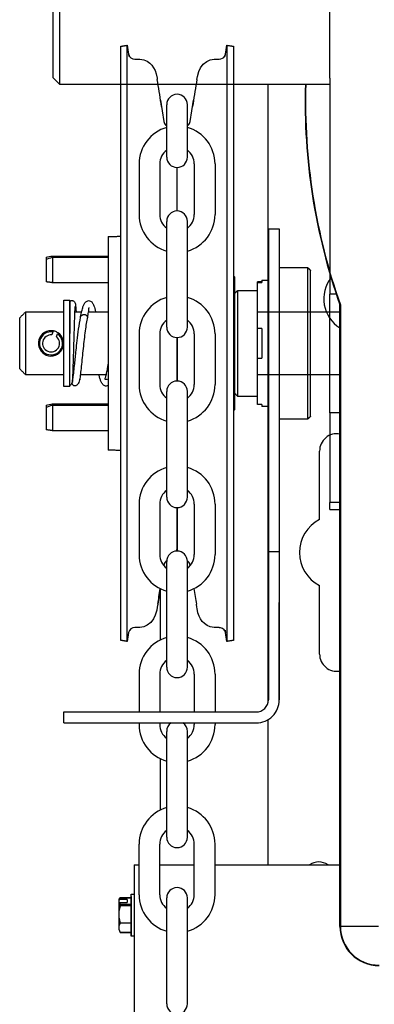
# Model space of a CAD drawing. Header units: inches. Extents: x 170 to 284, y 215 to 248.
# Tile 520 of 656: x 202.123 to 202.241, y 244.176 to 244.504. Entities that reach past the tile are written whole.
import ezdxf

# ---------------------------------------------------------------- set-up
doc = ezdxf.new("R2010")
doc.units = ezdxf.units.IN
doc.header["$LTSCALE"] = 0.25
doc.header["$MEASUREMENT"] = 0
doc.layers.add('LH FRONT OF HOOD', color=7, linetype='Continuous')

msp = doc.modelspace()

# ---------------------------------------------------------------- linework, layer by layer
at = {"layer": 'LH FRONT OF HOOD'}
for p, q in [((202.1343704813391, 244.4843444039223), (202.1343704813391, 244.5392354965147)), ((202.1365105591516, 244.5414305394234), (202.1365105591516, 244.4822043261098)), ((202.2263938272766, 244.4842494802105), (202.2263938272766, 244.5400813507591)), ((202.1568495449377, 244.4948245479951), (202.1590086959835, 244.4951665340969)), ((202.1568495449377, 244.297418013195), (202.1568495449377, 244.4948245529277)), ((202.1568495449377, 244.2974180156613), (202.1568495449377, 244.4948245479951)), ((202.1590086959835, 244.4951665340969), (202.1595938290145, 244.4914720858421)), ((202.1590086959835, 244.4573172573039), (202.1590086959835, 244.4951665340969)), ((202.1590086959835, 244.4485780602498), (202.1590086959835, 244.4951665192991)), ((202.191540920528, 244.4914101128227), (202.1921358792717, 244.4951665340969)), ((202.1921358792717, 244.4951665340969), (202.1942950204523, 244.4948245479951)), ((202.1921358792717, 244.4951665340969), (202.1921358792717, 244.2970760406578)), ((202.1921358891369, 244.4951665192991), (202.1921358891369, 244.2970760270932)), ((202.1942950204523, 244.4948245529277), (202.1942950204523, 244.4483969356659)), ((202.1942950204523, 244.4948245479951), (202.1942950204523, 244.4571059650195)), ((202.1615239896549, 244.4905626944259), (202.1629762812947, 244.4905626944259)), ((202.1881682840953, 244.4905626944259), (202.189622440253, 244.4905626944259)), ((202.1343704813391, 244.4843444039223), (202.1365105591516, 244.4822043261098)), ((202.1691545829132, 244.4828258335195), (202.1690067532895, 244.4837548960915)), ((202.1821378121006, 244.4837548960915), (202.1819899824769, 244.4828258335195)), ((202.2263938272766, 244.4842494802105), (202.2263938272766, 244.4124640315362)), ((202.1365105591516, 244.4822043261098), (202.2263938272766, 244.4822043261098)), ((202.2058209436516, 244.2768366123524), (202.2058209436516, 244.4822043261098)), ((202.1701069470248, 244.4768708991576), (202.171219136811, 244.4698487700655)), ((202.1721250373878, 244.4580099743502), (202.1721250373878, 244.4754194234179)), ((202.1790195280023, 244.4580099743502), (202.1790195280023, 244.4754194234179)), ((202.1799254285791, 244.4698487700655), (202.1810441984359, 244.476912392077)), ((202.1718976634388, 244.4686075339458), (202.1721250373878, 244.468405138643)), ((202.1790195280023, 244.4684051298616), (202.1792469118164, 244.4686075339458)), ((202.1590086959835, 244.2970760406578), (202.1590086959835, 244.4573172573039)), ((202.1629604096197, 244.4557398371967), (202.1629604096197, 244.4389240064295)), ((202.1698549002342, 244.4557398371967), (202.1698549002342, 244.4389240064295)), ((202.175572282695, 244.4401011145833), (202.175572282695, 244.4545627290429)), ((202.1812896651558, 244.4557398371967), (202.1812896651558, 244.4389240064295)), ((202.1881841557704, 244.4557398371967), (202.1881841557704, 244.4389240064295)), ((202.1942950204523, 244.4571059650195), (202.1942950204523, 244.2974180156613)), ((202.1590086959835, 244.2970760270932), (202.1590086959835, 244.4485780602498)), ((202.1942950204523, 244.4483969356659), (202.1942950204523, 244.297418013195)), ((202.1721250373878, 244.4015087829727), (202.1721250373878, 244.436653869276)), ((202.1790195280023, 244.4015087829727), (202.1790195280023, 244.436653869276)), ((202.1527027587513, 244.4316268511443), (202.1527027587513, 244.4226430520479)), ((202.2059080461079, 244.4341250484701), (202.2059080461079, 244.4062060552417)), ((202.2095402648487, 244.4341250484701), (202.2095402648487, 244.4062060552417)), ((202.1320192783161, 244.4247489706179), (202.1320192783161, 244.4233088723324)), ((202.1342053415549, 244.4251359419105), (202.1342053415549, 244.4251329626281)), ((202.1342053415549, 244.4251329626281), (202.1527027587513, 244.4251329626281)), ((202.1342053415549, 244.4251329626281), (202.1342053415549, 244.4247541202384)), ((202.1342053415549, 244.4247541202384), (202.1527027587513, 244.4247541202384)), ((202.1342053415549, 244.4247541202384), (202.1342053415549, 244.4162571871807)), ((202.1320192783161, 244.4240116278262), (202.1320192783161, 244.4165767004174)), ((202.1320192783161, 244.4233088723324), (202.1320192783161, 244.4178715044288)), ((202.1527027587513, 244.4226430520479), (202.1527027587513, 244.3998429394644)), ((202.2189571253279, 244.42134503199), (202.2189571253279, 244.3708975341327)), ((202.2199660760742, 244.371906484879), (202.2199660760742, 244.4203360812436)), ((202.1947423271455, 244.3741397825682), (202.1947423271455, 244.4181027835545)), ((202.2037556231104, 244.4166098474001), (202.2023094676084, 244.4166098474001)), ((202.2023094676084, 244.4137779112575), (202.2023094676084, 244.4166098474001)), ((202.2023094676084, 244.4163712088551), (202.2037556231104, 244.4163712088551)), ((202.2023094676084, 244.4010815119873), (202.2023094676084, 244.4163712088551)), ((202.2037556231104, 244.4170906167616), (202.2037556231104, 244.4163712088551)), ((202.1957512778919, 244.3961212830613), (202.1957512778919, 244.4137274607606)), ((202.2286406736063, 244.4124640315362), (202.2263938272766, 244.4124640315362)), ((202.2263938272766, 244.372984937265), (202.2263938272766, 244.4124640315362)), ((202.1379048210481, 244.388745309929), (202.1379048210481, 244.4104988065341)), ((202.1399899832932, 244.388745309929), (202.1399899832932, 244.4104988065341)), ((202.2297045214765, 244.4088960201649), (202.2298555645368, 244.4089219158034)), ((202.2297045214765, 244.2023628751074), (202.2297045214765, 244.4088960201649)), ((202.2298555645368, 244.4089219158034), (202.2298555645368, 244.2023628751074)), ((202.1252929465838, 244.3961212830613), (202.1252929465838, 244.4066143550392)), ((202.2021928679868, 244.4066143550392), (202.2021928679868, 244.3856282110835)), ((202.2059080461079, 244.4062060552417), (202.2059080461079, 244.3547590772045)), ((202.2095402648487, 244.4062060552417), (202.2095402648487, 244.3547590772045)), ((202.1232750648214, 244.3961212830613), (202.1232750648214, 244.4045964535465)), ((202.1343243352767, 244.3999042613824), (202.1339329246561, 244.3989367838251)), ((202.1354917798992, 244.398306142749), (202.1358831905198, 244.399273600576)), ((202.1527027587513, 244.3998429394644), (202.1527027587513, 244.3837497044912)), ((202.1629604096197, 244.3992386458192), (202.1629604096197, 244.3824228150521)), ((202.1698549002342, 244.3992386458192), (202.1698549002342, 244.3824228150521)), ((202.1812896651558, 244.3992386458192), (202.1812896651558, 244.3824228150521)), ((202.1881841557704, 244.3992386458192), (202.1881841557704, 244.3824228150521)), ((202.2037556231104, 244.4010815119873), (202.2023094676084, 244.4010815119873)), ((202.2023094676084, 244.3911610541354), (202.2023094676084, 244.4010815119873)), ((202.2037556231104, 244.4010815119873), (202.2037556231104, 244.3911610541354)), ((202.1232750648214, 244.3876460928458), (202.1232750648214, 244.3961212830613)), ((202.1252929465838, 244.3856282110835), (202.1252929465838, 244.3961212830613)), ((202.175572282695, 244.3835999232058), (202.175572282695, 244.3980615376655)), ((202.175572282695, 244.3980615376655), (202.175572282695, 244.3835999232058)), ((202.1957512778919, 244.3785151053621), (202.1957512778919, 244.3961212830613)), ((202.1379048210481, 244.3817437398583), (202.1379048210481, 244.388745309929)), ((202.1399899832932, 244.3817437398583), (202.1399899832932, 244.388745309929)), ((202.2023094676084, 244.3911610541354), (202.2037556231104, 244.3911610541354)), ((202.2023094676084, 244.3757470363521), (202.2023094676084, 244.3911610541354)), ((202.1527027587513, 244.3837497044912), (202.1527027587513, 244.365075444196)), ((202.1721250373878, 244.3450075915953), (202.1721250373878, 244.3801526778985)), ((202.1790195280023, 244.3450075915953), (202.1790195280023, 244.3801526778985)), ((202.1320192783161, 244.375598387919), (202.1320192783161, 244.3741582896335)), ((202.1342053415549, 244.3759853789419), (202.1342053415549, 244.3759823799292)), ((202.1342053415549, 244.3759823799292), (202.1527027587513, 244.3759823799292)), ((202.1342053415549, 244.3759823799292), (202.1342053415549, 244.3756035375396)), ((202.1342053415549, 244.3756035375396), (202.1527027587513, 244.3756035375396)), ((202.1342053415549, 244.3756035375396), (202.1342053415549, 244.3671066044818)), ((202.2023094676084, 244.3757470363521), (202.2023094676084, 244.3784646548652)), ((202.2037556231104, 244.3757470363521), (202.2023094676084, 244.3757470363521)), ((202.2037556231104, 244.3757470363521), (202.2037556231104, 244.3751519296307)), ((202.1320192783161, 244.3748610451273), (202.1320192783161, 244.3674261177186)), ((202.1320192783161, 244.3741582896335), (202.1320192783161, 244.36872092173)), ((202.2298555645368, 244.372984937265), (202.2263938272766, 244.372984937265)), ((202.2263938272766, 244.372984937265), (202.2263938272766, 244.3432504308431)), ((202.1527027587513, 244.365075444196), (202.1527027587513, 244.360615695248)), ((202.2229389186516, 244.3376072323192), (202.2229389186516, 244.3603474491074)), ((202.2059080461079, 244.3547590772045), (202.2059080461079, 244.3268400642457)), ((202.2095402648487, 244.3547590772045), (202.2095402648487, 244.3268400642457)), ((202.2298555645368, 244.3432504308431), (202.2263938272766, 244.3432504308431)), ((202.2263938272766, 244.3409591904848), (202.2263938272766, 244.3432504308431)), ((202.1629604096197, 244.3427374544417), (202.1629604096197, 244.3259216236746)), ((202.1698549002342, 244.3427374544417), (202.1698549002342, 244.3259216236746)), ((202.175572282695, 244.3278490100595), (202.175572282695, 244.341560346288)), ((202.175572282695, 244.341560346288), (202.175572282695, 244.3278490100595)), ((202.1812896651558, 244.3427374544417), (202.1812896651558, 244.3259216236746)), ((202.1881841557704, 244.3427374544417), (202.1881841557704, 244.3259216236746)), ((202.2263938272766, 244.3409591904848), (202.2298555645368, 244.3409591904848)), ((202.2059080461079, 244.3268400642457), (202.2059080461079, 244.2776705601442)), ((202.2095402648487, 244.3268400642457), (202.2059080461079, 244.3268400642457)), ((202.2095402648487, 244.3268400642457), (202.2095402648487, 244.2776705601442)), ((202.1721303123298, 244.3238421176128), (202.1718976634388, 244.3236350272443)), ((202.1721250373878, 244.2885064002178), (202.1721250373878, 244.3236514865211)), ((202.1792469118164, 244.3236350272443), (202.1790142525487, 244.3238421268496)), ((202.1790195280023, 244.2885064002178), (202.1790195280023, 244.3236514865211)), ((202.171219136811, 244.322393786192), (202.1711952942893, 244.3222432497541)), ((202.17994927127, 244.3222432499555), (202.1799254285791, 244.322393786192)), ((202.170031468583, 244.2975658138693), (202.170031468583, 244.3145920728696)), ((202.2229389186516, 244.2928874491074), (202.2229389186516, 244.3156276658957)), ((202.1691545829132, 244.3094167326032), (202.1690067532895, 244.3084876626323)), ((202.1821378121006, 244.3084876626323), (202.1819899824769, 244.3094167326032)), ((202.2059080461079, 244.2776705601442), (202.2059080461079, 244.3100242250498)), ((202.2095402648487, 244.2776705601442), (202.2095402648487, 244.3100242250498)), ((202.1629762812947, 244.3016798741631), (202.1615239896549, 244.3016798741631)), ((202.189622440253, 244.3016798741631), (202.1881682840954, 244.3016798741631)), ((202.1590086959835, 244.2970760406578), (202.1568495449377, 244.2974180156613)), ((202.1594796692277, 244.3000496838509), (202.1590086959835, 244.2970760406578)), ((202.1921358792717, 244.2970760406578), (202.1916650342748, 244.3000488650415)), ((202.1942950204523, 244.2974180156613), (202.1921358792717, 244.2970760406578)), ((202.1629604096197, 244.2862362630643), (202.1629604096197, 244.2736347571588)), ((202.1698549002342, 244.2862362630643), (202.1698549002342, 244.2736347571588)), ((202.1812896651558, 244.2862362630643), (202.1812896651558, 244.2736347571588)), ((202.1881841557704, 244.2862362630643), (202.1881841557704, 244.2736347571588)), ((202.1379048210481, 244.2736347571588), (202.2018722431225, 244.2736347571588)), ((202.1379048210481, 244.2700025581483), (202.1379048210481, 244.2736347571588)), ((202.2058209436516, 244.2228515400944), (202.2058209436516, 244.2710974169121)), ((202.1379048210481, 244.2700025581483), (202.2018722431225, 244.2700025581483)), ((202.1629604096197, 244.2700025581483), (202.1629604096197, 244.2694204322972)), ((202.1698549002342, 244.2700025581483), (202.1698549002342, 244.2694204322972)), ((202.1812896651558, 244.2700025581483), (202.1812896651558, 244.2694204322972)), ((202.1881841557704, 244.2700025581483), (202.1881841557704, 244.2694204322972)), ((202.1721250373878, 244.2320052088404), (202.1721250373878, 244.2671502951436)), ((202.1790195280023, 244.2320052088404), (202.1790195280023, 244.2671502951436)), ((202.170031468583, 244.2410646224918), (202.170031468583, 244.2580908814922)), ((202.1629604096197, 244.2129192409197), (202.1629604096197, 244.2297350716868)), ((202.1698549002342, 244.2129192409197), (202.1698549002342, 244.2297350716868)), ((202.1812896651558, 244.2129192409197), (202.1812896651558, 244.2297350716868)), ((202.1881841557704, 244.2129192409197), (202.1881841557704, 244.2297350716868)), ((202.1613648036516, 244.2228515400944), (202.1629604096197, 244.2228515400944)), ((202.1613648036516, 244.2228515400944), (202.1629604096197, 244.2228515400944)), ((202.1613648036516, 244.2228515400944), (202.1613648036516, 244.1225471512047)), ((202.1613648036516, 244.2228515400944), (202.1613648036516, 244.1510550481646)), ((202.1698549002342, 244.2228515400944), (202.1812896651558, 244.2228515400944)), ((202.1698549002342, 244.2228515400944), (202.1812896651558, 244.2228515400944)), ((202.1881841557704, 244.2228515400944), (202.2297045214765, 244.2228515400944)), ((202.1881841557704, 244.2228515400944), (202.2297045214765, 244.2228515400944)), ((202.1603191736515, 244.2131104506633), (202.1613648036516, 244.2131104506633)), ((202.1603191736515, 244.2131104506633), (202.1613648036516, 244.2131104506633)), ((202.1603191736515, 244.1991462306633), (202.1603191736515, 244.2131104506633)), ((202.1603191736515, 244.2123363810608), (202.1603191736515, 244.1991462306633)), ((202.1562715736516, 244.2111878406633), (202.1566610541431, 244.2118624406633)), ((202.1562715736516, 244.2111878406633), (202.1566610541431, 244.2118624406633)), ((202.1562715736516, 244.2109991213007), (202.1562715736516, 244.210072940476)), ((202.1562715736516, 244.210072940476), (202.1562715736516, 244.2073355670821)), ((202.1589699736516, 244.2112774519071), (202.156448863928, 244.2112774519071)), ((202.156448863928, 244.2103512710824), (202.1589699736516, 244.2103512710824)), ((202.1566610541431, 244.2118624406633), (202.1603191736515, 244.2118624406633)), ((202.1566610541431, 244.2118624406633), (202.1603191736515, 244.2118624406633)), ((202.1566610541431, 244.2118624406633), (202.1566610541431, 244.2118482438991)), ((202.1603191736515, 244.2118482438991), (202.1566610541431, 244.2118482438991)), ((202.1566610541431, 244.2097804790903), (202.1566610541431, 244.2092315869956)), ((202.1566610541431, 244.2097804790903), (202.1603191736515, 244.2097804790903)), ((202.1603191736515, 244.2092315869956), (202.1566610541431, 244.2092315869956)), ((202.1589699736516, 244.2112774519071), (202.1589699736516, 244.2103512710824)), ((202.1721250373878, 244.1766811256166), (202.1721250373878, 244.2118262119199)), ((202.1790195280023, 244.1766811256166), (202.1790195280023, 244.2118262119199)), ((202.1562715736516, 244.2073355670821), (202.1562715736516, 244.2054001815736)), ((202.1562715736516, 244.2054001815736), (202.1566610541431, 244.20350416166)), ((202.1562715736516, 244.2054001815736), (202.1562715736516, 244.202476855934)), ((202.1562715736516, 244.2054001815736), (202.1566610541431, 244.20350416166)), ((202.1562715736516, 244.202476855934), (202.1562715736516, 244.2014282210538)), ((202.1603191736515, 244.20350416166), (202.1566610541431, 244.20350416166)), ((202.2298555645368, 244.2023628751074), (202.2297045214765, 244.2023628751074)), ((202.2425023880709, 244.2023628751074), (202.2298555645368, 244.2023628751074)), ((202.1562715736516, 244.2014282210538), (202.1566610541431, 244.2004009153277)), ((202.1562715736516, 244.2014282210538), (202.1566610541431, 244.2004009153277)), ((202.1566610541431, 244.2004009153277), (202.1603191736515, 244.2004009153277)), ((202.1566610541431, 244.2004009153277), (202.1566610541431, 244.2003942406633)), ((202.1603191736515, 244.2003942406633), (202.1566610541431, 244.2003942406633)), ((202.1603191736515, 244.2003942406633), (202.1566610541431, 244.2003942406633)), ((202.1613648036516, 244.1991462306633), (202.1603191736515, 244.1991462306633)), ((202.1613648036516, 244.1991462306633), (202.1603191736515, 244.1991462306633))]:
    msp.add_line(p, q, dxfattribs=at)
at = {"layer": 'LH FRONT OF HOOD', "flags": 128}
for points in [[(202.1629758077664, 244.4905293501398), (202.1632496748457, 244.4905556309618), (202.1645478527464, 244.4903245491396), (202.1656057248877, 244.4898681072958), (202.1664799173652, 244.4892567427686), (202.1671957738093, 244.4885283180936), (202.1677755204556, 244.4876985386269), (202.1682529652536, 244.4867287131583), (202.1686224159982, 244.4856284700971), (202.1689245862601, 244.4842508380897), (202.1690066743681, 244.4837560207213)], [(202.1821379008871, 244.4837560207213), (202.1823153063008, 244.4847554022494), (202.1828007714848, 244.4864962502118), (202.183357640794, 244.4876791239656), (202.1842750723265, 244.4888920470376), (202.1854503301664, 244.4898170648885), (202.186573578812, 244.4903173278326), (202.1879083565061, 244.4905563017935), (202.1881685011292, 244.4905342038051)], [(202.18962027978, 244.4905992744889), (202.1900800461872, 244.4906101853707), (202.1906571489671, 244.4908298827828), (202.1910701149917, 244.4911346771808), (202.1913512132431, 244.4914632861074), (202.1915248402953, 244.4917668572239), (202.1916129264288, 244.4919889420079), (202.1916434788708, 244.4920900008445), (202.191657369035, 244.4921437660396), (202.1916663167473, 244.4921825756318), (202.1916704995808, 244.4922026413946), (202.1916703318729, 244.4922017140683)], [(202.1699859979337, 244.3146144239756), (202.1696367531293, 244.3124354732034), (202.1691545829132, 244.3094167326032)], [(202.1690066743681, 244.3084865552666), (202.1688292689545, 244.3074871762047), (202.1683437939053, 244.3057463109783), (202.1677869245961, 244.304563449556), (202.1668695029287, 244.3033505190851), (202.1656942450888, 244.3024254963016), (202.1645709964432, 244.3019252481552), (202.163236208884, 244.3016862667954), (202.1629754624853, 244.3017084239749)], [(202.1881680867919, 244.3017131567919), (202.1878949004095, 244.3016869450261), (202.1865967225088, 244.301918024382), (202.1855388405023, 244.3023744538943), (202.1846646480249, 244.3029858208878), (202.183948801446, 244.3037142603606), (202.1833690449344, 244.3045440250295), (202.1828916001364, 244.3055138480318), (202.1825221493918, 244.3066141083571), (202.18221997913, 244.3079917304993), (202.1821379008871, 244.3084865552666)], [(202.1916677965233, 244.3000546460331), (202.1916696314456, 244.3000442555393), (202.1916584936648, 244.3000941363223), (202.1916406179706, 244.3001628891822), (202.1916067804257, 244.3002719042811), (202.1914844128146, 244.3005578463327), (202.1912295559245, 244.3009387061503), (202.1907148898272, 244.3013789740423), (202.1900660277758, 244.3016353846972), (202.189620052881, 244.3016475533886)], [(202.1915413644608, 244.3008325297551), (202.1915779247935, 244.3005994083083), (202.1916638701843, 244.300084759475)]]:
    msp.add_lwpolyline(points, dxfattribs=at)
at = {"layer": 'LH FRONT OF HOOD'}
for centre, radius, start, end in [((202.1614653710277, 244.4926226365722), 0.002035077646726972, 194.4491870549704, 271.8503750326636), ((201.57560979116, 244.3850009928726), 0.6015522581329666, 8.58933735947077, 9.359043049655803), ((203.0498847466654, 244.3416759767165), 0.8792977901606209, 170.7625913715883, 171.2891663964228), ((202.4208781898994, 244.4764191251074), 0.2027479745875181, 178.364903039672, 199.4533712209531), ((202.4208781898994, 244.4764191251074), 0.2025969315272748, 178.3636836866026, 199.4606919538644), ((202.175572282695, 244.4754194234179), 0.003447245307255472, 0, 180), ((202.175572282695, 244.4557398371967), 0.012611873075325, 105.8627163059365, 180), ((202.1732952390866, 244.4701776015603), 0.002101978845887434, 188.9999999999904, 228.3263490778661), ((202.175572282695, 244.4557398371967), 0.012611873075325, 0, 74.13728369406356), ((202.177849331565, 244.4701776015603), 0.002101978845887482, 311.6736509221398, 350.9999999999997), ((202.175572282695, 244.4557398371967), 0.005717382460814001, 127.0808355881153, 180), ((202.175572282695, 244.4580099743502), 0.003447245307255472, 180, 0), ((202.175572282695, 244.4557398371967), 0.005717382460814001, 0, 52.91916441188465), ((202.175572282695, 244.4389240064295), 0.012611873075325, 180, 254.1372836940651), ((202.175572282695, 244.4389240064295), 0.005717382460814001, 180, 232.9191644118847), ((202.175572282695, 244.436653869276), 0.003447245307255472, 0, 180), ((202.175572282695, 244.4389240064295), 0.012611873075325, 285.8627163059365, 0), ((202.175572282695, 244.4389240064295), 0.005717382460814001, 307.0808355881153, 0), ((202.2356213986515, 244.4109255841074), 0.01129955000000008, 141.7203965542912, 238.4233804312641), ((202.175572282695, 244.3992386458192), 0.012611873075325, 105.8627163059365, 180), ((202.175572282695, 244.3992386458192), 0.012611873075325, 0, 74.13728369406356), ((202.1442383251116, 244.4047661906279), 0.0007463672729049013, 120.8854209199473, 159.1967080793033), ((202.175572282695, 244.3992386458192), 0.005717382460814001, 127.0808355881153, 180), ((202.175572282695, 244.3992386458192), 0.005717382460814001, 0, 52.91916441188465), ((202.1337008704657, 244.3961212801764), 0.004203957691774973, 79.5104561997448, 56.43653813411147), ((202.1337008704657, 244.3961212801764), 0.003834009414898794, 80.64131610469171, 55.30567822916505), ((202.1337008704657, 244.3961212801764), 0.002825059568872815, 85.28815075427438, 50.65884357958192), ((202.175572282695, 244.4015087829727), 0.003447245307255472, 180, 0), ((202.175572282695, 244.3824228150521), 0.012611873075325, 180, 254.1372836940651), ((202.175572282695, 244.3824228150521), 0.005717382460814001, 180, 232.9191644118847), ((202.175572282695, 244.3801526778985), 0.003447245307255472, 0, 180), ((202.175572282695, 244.3824228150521), 0.012611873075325, 285.8627163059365, 0), ((202.175572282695, 244.3824228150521), 0.005717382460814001, 307.0808355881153, 0), ((202.2286730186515, 244.3603474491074), 0.005734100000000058, 79.63669225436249, 180), ((202.175572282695, 244.3427374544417), 0.012611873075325, 105.8627163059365, 180), ((202.175572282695, 244.3427374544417), 0.012611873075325, 0, 74.13728369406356), ((202.175572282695, 244.3427374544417), 0.005717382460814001, 127.0808355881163, 180), ((202.175572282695, 244.3427374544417), 0.005717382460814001, 0, 52.91916441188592), ((202.175572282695, 244.3450075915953), 0.003447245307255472, 180, 0), ((202.2286730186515, 244.3266174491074), 0.01239577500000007, 117.554041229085, 242.4459587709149), ((202.175572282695, 244.3236514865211), 0.003447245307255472, 0, 180), ((202.1734703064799, 244.3278490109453), 0.002101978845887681, 339.0051765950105, 0), ((202.1776742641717, 244.3278490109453), 0.0021019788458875, 180, 200.9948297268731), ((202.175572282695, 244.3259216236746), 0.012611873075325, 180, 254.1372836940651), ((202.175572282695, 244.3259216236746), 0.005717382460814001, 180, 232.9191644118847), ((202.1732952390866, 244.3220649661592), 0.002101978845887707, 131.673650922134, 171.0000000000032), ((202.175572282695, 244.3259216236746), 0.012611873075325, 285.8627163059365, 0), ((202.175572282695, 244.3259216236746), 0.005717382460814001, 307.0808355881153, 0), ((202.177849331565, 244.3220649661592), 0.002101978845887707, 8.999999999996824, 48.32634907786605), ((201.8912022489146, 244.3551281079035), 0.2816848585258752, 350.6623424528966, 351.7333029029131), ((205.4844815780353, 244.8400435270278), 3.34484910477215, 189.0377961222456, 189.1279646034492), ((202.4097291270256, 244.3476530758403), 0.2309254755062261, 188.2231675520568, 189.5290100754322), ((202.1614649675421, 244.2996168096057), 0.002035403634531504, 88.15161628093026, 167.9182949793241), ((202.175572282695, 244.2862362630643), 0.012611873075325, 105.8627163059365, 180), ((202.175572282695, 244.2862362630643), 0.012611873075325, 0, 74.13728369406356), ((202.175572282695, 244.2862362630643), 0.005717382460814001, 127.0808355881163, 180), ((202.175572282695, 244.2862362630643), 0.005717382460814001, 0, 52.91916441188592), ((202.2286730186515, 244.2928874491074), 0.005734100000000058, 180, 280.3633077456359), ((202.175572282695, 244.2885064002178), 0.003447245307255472, 180, 0), ((202.2018722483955, 244.2776705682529), 0.004035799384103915, 269.9999999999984, 0), ((202.2018722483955, 244.2776705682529), 0.007668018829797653, 269.9999999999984, 0), ((202.175572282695, 244.2694204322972), 0.012611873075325, 180, 254.1372836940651), ((202.175572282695, 244.2694204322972), 0.005717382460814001, 180, 232.9191644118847), ((202.175572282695, 244.2671502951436), 0.003447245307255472, 124.1670636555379, 180), ((202.175572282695, 244.2671502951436), 0.003447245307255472, 0, 55.83293634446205), ((202.175572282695, 244.2694204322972), 0.012611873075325, 285.8627163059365, 0), ((202.175572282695, 244.2694204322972), 0.005717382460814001, 307.0808355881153, 0), ((202.175572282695, 244.2297350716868), 0.012611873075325, 105.8627163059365, 180), ((202.175572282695, 244.2297350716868), 0.012611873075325, 0, 74.13728369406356), ((202.175572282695, 244.2297350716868), 0.005717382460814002, 127.0808355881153, 180), ((202.175572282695, 244.2320052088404), 0.003447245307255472, 180, 0), ((202.175572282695, 244.2297350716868), 0.005717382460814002, 0, 52.91916441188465), ((202.2226859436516, 244.2182311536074), 0.005565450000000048, 56.11836306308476, 123.8816369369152), ((202.175572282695, 244.2129192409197), 0.012611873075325, 180, 254.1372836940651), ((202.175572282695, 244.2129192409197), 0.005717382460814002, 180, 232.9191644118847), ((202.175572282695, 244.2118262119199), 0.003447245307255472, 0, 180), ((202.175572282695, 244.2129192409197), 0.012611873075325, 285.8627163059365, 0), ((202.175572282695, 244.2129192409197), 0.005717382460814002, 307.0808355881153, 0), ((202.242721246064, 244.2023628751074), 0.01301672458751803, 180, 269.9999999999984), ((202.242721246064, 244.2023628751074), 0.01286568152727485, 180, 269.9999999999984), ((202.175572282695, 244.1766811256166), 0.003447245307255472, 180, 0)]:
    msp.add_arc(centre, radius, start, end, dxfattribs=at)
at = {"layer": 'LH FRONT OF HOOD', "extrusion": (0, 0, -1)}
for centre, major_axis, ratio, start_param, end_param in [((202.1427988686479, 244.4201813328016), (-0.01564104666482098, 0.001432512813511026), 0.3223464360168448, 0.7813321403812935, 0.9598971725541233), ((202.1427988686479, 244.421211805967), (-0.01564104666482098, -0.001432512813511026), 0.3223464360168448, 0.8403603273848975, 1.018925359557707), ((202.1427988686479, 244.3710307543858), (-0.01564104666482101, 0.001432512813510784), 0.3223464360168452, 0.7813321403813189, 0.9598971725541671), ((202.1427988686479, 244.3720612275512), (-0.01564104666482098, -0.001432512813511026), 0.3223464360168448, 0.8403603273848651, 1.018925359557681)]:
    msp.add_ellipse(centre, major_axis=major_axis, ratio=ratio, start_param=start_param, end_param=end_param, dxfattribs=at)
at = {"layer": 'LH FRONT OF HOOD'}
for points in [[(202.1568495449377, 244.4948245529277), (202.1590086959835, 244.4951665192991)], [(202.1921358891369, 244.4951665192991), (202.1942950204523, 244.4948245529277)], [(202.1527027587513, 244.4316268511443), (202.1568495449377, 244.4316992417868)], [(202.2059080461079, 244.4341250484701), (202.2095402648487, 244.4341250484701)], [(202.1338038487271, 244.425077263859), (202.1342053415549, 244.4251359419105)], [(202.1342053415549, 244.4251359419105), (202.1527027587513, 244.4251359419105)], [(202.1942950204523, 244.4185500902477), (202.1947423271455, 244.4181027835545)], [(202.2095402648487, 244.42134503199), (202.2189571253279, 244.42134503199)], [(202.2189571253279, 244.42134503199), (202.2199660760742, 244.4203360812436)], [(202.1342053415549, 244.4162571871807), (202.1320192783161, 244.4165767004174)], [(202.1527027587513, 244.4162571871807), (202.1342053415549, 244.4162571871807)], [(202.2037556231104, 244.4170906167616), (202.2059080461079, 244.4170906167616)], [(202.1947423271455, 244.4127185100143), (202.1957512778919, 244.4137274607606)], [(202.1957512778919, 244.4137274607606), (202.2023094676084, 244.4137274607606)], [(202.1379048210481, 244.4104988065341), (202.1399899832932, 244.4104988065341)], [(202.1232750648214, 244.4045964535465), (202.1252929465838, 244.4066143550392)], [(202.1252929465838, 244.4066143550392), (202.1379048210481, 244.4066143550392)], [(202.1415392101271, 244.4066143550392), (202.1438644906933, 244.4066143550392)], [(202.1460589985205, 244.4066143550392), (202.1527027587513, 244.4066143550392)], [(202.2021928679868, 244.4066143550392), (202.2297045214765, 244.4066143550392)], [(202.1434791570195, 244.4046913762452), (202.1435182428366, 244.4049354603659)], [(202.1343243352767, 244.3999042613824), (202.1344662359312, 244.4002549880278)], [(202.136025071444, 244.3996243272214), (202.1358831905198, 244.399273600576)], [(202.1252929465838, 244.3856282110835), (202.1232750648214, 244.3876460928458)], [(202.1379048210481, 244.3856282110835), (202.1252929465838, 244.3856282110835)], [(202.1411527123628, 244.3856282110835), (202.1408593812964, 244.3856282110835)], [(202.1520130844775, 244.3856282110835), (202.1434187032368, 244.3856282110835)], [(202.2297045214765, 244.3856282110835), (202.2021928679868, 244.3856282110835)], [(202.1407183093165, 244.3826940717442), (202.1406216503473, 244.3830180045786)], [(202.1408283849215, 244.3826811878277), (202.1407876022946, 244.3826859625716)], [(202.1408321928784, 244.3834676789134), (202.1407972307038, 244.3832200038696)], [(202.1399899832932, 244.3817437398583), (202.1379048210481, 244.3817437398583)], [(202.1957512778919, 244.3785151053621), (202.1947423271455, 244.3795240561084)], [(202.1338038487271, 244.3759266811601), (202.1342053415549, 244.3759853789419)], [(202.1342053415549, 244.3759853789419), (202.1527027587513, 244.3759853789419)], [(202.2023094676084, 244.3785151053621), (202.1957512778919, 244.3785151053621)], [(202.1947423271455, 244.3741397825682), (202.1942950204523, 244.373692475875)], [(202.2059080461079, 244.3751519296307), (202.2037556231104, 244.3751519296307)], [(202.2189571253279, 244.3708975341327), (202.2095402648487, 244.3708975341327)], [(202.2199660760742, 244.371906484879), (202.2189571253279, 244.3708975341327)], [(202.1342053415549, 244.3671066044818), (202.1320192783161, 244.3674261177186)], [(202.1527027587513, 244.3671066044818), (202.1342053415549, 244.3671066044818)], [(202.1568495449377, 244.3605433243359), (202.1527027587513, 244.360615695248)], [(202.1590086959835, 244.2970760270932), (202.1568495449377, 244.297418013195)], [(202.1942950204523, 244.297418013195), (202.1921358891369, 244.2970760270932)]]:
    msp.add_open_spline(points, degree=1, dxfattribs=at)
for points, knots in [([(202.1399669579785, 244.4100848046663), (202.139991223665, 244.4101089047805), (202.1400675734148, 244.4101847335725), (202.140243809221, 244.4102691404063), (202.1404658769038, 244.4103214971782), (202.1406390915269, 244.4103352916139), (202.1408295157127, 244.4103191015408), (202.1410711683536, 244.4102576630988), (202.1413247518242, 244.4101107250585), (202.141630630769, 244.4097589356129), (202.1418188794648, 244.4091313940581), (202.1419253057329, 244.4081014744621), (202.1419763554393, 244.4072638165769), (202.1420000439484, 244.4066726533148), (202.1420023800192, 244.4066143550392)], [0, 0, 0, 0, 0.0236297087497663, 0.07434870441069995, 0.09511317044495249, 0.1135025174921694, 0.1315277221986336, 0.1535427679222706, 0.2145984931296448, 0.3017462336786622, 0.5170403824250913, 0.7413380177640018, 0.9744917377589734, 1, 1, 1, 1]), ([(202.1399899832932, 244.3823335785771), (202.1399899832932, 244.3823651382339), (202.1399899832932, 244.3824381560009), (202.1399899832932, 244.383565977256), (202.1399899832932, 244.3857523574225), (202.1399899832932, 244.3896401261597), (202.1399899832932, 244.3942365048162), (202.1399899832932, 244.399056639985), (202.1399899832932, 244.4035387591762), (202.1399899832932, 244.4071714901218), (202.1399899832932, 244.4095427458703), (202.1399899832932, 244.4103989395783), (202.1399899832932, 244.4096317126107), (202.1399899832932, 244.407367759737), (202.1399899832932, 244.4044080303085), (202.1399899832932, 244.4018934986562), (202.1399899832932, 244.4004835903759), (202.1399899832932, 244.3998129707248), (202.1399899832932, 244.3995374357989), (202.1399899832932, 244.3994653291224), (202.1399899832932, 244.3994406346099), (202.1399899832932, 244.3994272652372), (202.1399899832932, 244.3994206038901), (202.1399899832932, 244.3994186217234), (202.1399899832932, 244.3994223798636), (202.1399899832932, 244.3994433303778), (202.1399899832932, 244.3995677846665), (202.1399899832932, 244.3998133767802), (202.1399899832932, 244.4004776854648), (202.1399899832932, 244.4017607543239), (202.1399899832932, 244.4035479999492), (202.1399899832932, 244.4053505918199), (202.1399899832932, 244.4067202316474), (202.1399899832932, 244.4082575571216), (202.1399899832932, 244.4071561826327), (202.1399899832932, 244.4093495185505), (202.1399899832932, 244.4100275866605)], [0, 0, 0, 0, 0.02247698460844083, 0.05200370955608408, 0.1116970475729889, 0.1715322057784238, 0.2316853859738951, 0.2917818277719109, 0.3519151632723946, 0.4119340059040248, 0.4716732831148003, 0.5313509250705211, 0.5905494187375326, 0.6488500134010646, 0.7065789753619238, 0.7383863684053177, 0.7542369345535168, 0.7621632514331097, 0.7641461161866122, 0.7646626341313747, 0.7649896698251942, 0.7651813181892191, 0.7653328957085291, 0.7654851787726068, 0.7656676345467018, 0.7659829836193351, 0.7669992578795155, 0.7717484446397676, 0.776460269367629, 0.7953100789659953, 0.8263355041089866, 0.8583159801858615, 0.8893871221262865, 0.921693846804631, 0.9757917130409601, 1, 1, 1, 1]), ([(202.141547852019, 244.408374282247), (202.1415582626, 244.4083778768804), (202.1416424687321, 244.4084069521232), (202.141599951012, 244.408075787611), (202.1415769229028, 244.4073137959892), (202.1415080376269, 244.4060480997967), (202.1414242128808, 244.403932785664), (202.1413272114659, 244.4008443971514), (202.1412401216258, 244.3974542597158), (202.1411588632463, 244.3946268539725), (202.141086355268, 244.3921627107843), (202.1410020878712, 244.3894627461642), (202.1409169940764, 244.386776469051), (202.1408128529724, 244.3843397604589), (202.1407329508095, 244.3835839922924), (202.1406901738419, 244.3831793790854)], [0, 0, 0, 0, 0.00729397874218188, 0.05899745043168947, 0.1163933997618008, 0.1789561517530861, 0.243644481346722, 0.3630248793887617, 0.4720730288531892, 0.5292157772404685, 0.5991748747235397, 0.6812689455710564, 0.7727805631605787, 0.8783542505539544, 1, 1, 1, 1]), ([(202.1435230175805, 244.4049652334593), (202.1436452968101, 244.4055999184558), (202.1438795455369, 244.4068157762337), (202.1443903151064, 244.4085648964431), (202.1450366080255, 244.4098776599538), (202.1460416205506, 244.4104244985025), (202.1468687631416, 244.4102291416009), (202.1475383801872, 244.409545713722), (202.1480620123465, 244.4084605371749), (202.1483266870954, 244.4073303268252), (202.1484943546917, 244.4066143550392)], [0, 0, 0, 0, 0.1204858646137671, 0.2308132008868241, 0.4125540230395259, 0.5358343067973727, 0.6352096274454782, 0.7325489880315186, 0.8305736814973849, 1, 1, 1, 1]), ([(202.1435406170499, 244.4050312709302), (202.1435749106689, 244.4051049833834), (202.1436401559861, 244.4052452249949), (202.1437860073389, 244.4053547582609), (202.1438551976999, 244.4054067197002)], [0, 0, 0, 0, 0.5256104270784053, 1, 1, 1, 1]), ([(202.1438551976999, 244.4054067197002), (202.1438552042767, 244.405406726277), (202.1438552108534, 244.4054067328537), (202.1438552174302, 244.4054067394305), (202.1438552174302, 244.4054067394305), (202.1438551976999, 244.4054067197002), (202.1438551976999, 244.4054067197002)], [0, 0, 0, 0, 1, 1, 1, 1.000000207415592, 1.000000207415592, 1.000000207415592, 1.000000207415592]), ([(202.1438552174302, 244.4054067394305), (202.1439232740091, 244.4054459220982), (202.1440498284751, 244.4055187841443), (202.1442047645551, 244.4055600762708), (202.1442763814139, 244.4055791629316)], [0, 0, 0, 0, 0.5377651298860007, 0.9999999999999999, 0.9999999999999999, 0.9999999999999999, 0.9999999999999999]), ([(202.1446292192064, 244.4056194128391), (202.1445732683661, 244.4056176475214), (202.1444532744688, 244.4056138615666), (202.1443379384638, 244.4055912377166), (202.1442763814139, 244.4055791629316)], [0, 0, 0, 0, 0.4662807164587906, 1, 1, 1, 1]), ([(202.145131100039, 244.4055441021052), (202.145043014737, 244.4055681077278), (202.1448817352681, 244.4056120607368), (202.1447080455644, 244.4056171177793), (202.1446292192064, 244.4056194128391)], [0, 0, 0, 0, 0.5461656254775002, 1, 1, 1, 1]), ([(202.1454243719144, 244.4054069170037), (202.145377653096, 244.4054347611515), (202.1452879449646, 244.4054882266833), (202.1451819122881, 244.4055260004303), (202.145131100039, 244.4055441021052)], [0, 0, 0, 0, 0.5207868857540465, 1, 1, 1, 1]), ([(202.1456948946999, 244.4051307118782), (202.1456599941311, 244.4051834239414), (202.1455924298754, 244.4052854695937), (202.1454791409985, 244.4053673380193), (202.1454243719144, 244.4054069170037)], [0, 0, 0, 0, 0.5165537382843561, 0.9999999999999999, 0.9999999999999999, 0.9999999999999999, 0.9999999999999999]), ([(202.1456948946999, 244.4051307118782), (202.1457242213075, 244.4050639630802), (202.1457860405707, 244.4049232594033), (202.1457553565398, 244.4047778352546), (202.1457392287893, 244.4047013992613)], [0, 0, 0, 0, 0.4743927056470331, 1, 1, 1, 1]), ([(202.1462119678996, 244.4080297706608), (202.1462122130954, 244.4080294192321), (202.1462281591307, 244.4080065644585), (202.1462104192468, 244.407842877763), (202.1461691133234, 244.4073855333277), (202.1460457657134, 244.4064555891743), (202.1458590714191, 244.4053649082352), (202.1457565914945, 244.4047662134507)], [0, 0, 0, 0, 0.002510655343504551, 0.1632776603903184, 0.3816773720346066, 0.6605913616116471, 1, 1, 1, 1]), ([(202.1407749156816, 244.3833566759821), (202.1408546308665, 244.3836679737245), (202.1410014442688, 244.3842412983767), (202.141280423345, 244.3866076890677), (202.1415413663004, 244.3890745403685), (202.1417881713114, 244.3914776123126), (202.1420571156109, 244.3940667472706), (202.1424093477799, 244.3972732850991), (202.1428769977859, 244.401158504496), (202.143270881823, 244.4034694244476), (202.1434791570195, 244.4046913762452)], [0, 0, 0, 0, 0.1650981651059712, 0.3040653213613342, 0.4165325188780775, 0.5021390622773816, 0.5882844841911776, 0.7015770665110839, 0.8422020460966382, 1, 1, 1, 1]), ([(202.1457613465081, 244.4047952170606), (202.1456389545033, 244.4041286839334), (202.1453882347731, 244.4027632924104), (202.1450295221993, 244.4002295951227), (202.1446786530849, 244.3974161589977), (202.1443414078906, 244.3943749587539), (202.1440211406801, 244.3912836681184), (202.1437224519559, 244.3883563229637), (202.1434465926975, 244.3857524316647), (202.1432933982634, 244.3846166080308), (202.1432153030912, 244.3840375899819)], [0, 0, 0, 0, 0.1060869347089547, 0.2173188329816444, 0.3340592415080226, 0.4562574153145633, 0.5839341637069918, 0.7171132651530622, 0.8557905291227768, 1, 1, 1, 1]), ([(202.1360031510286, 244.399570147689), (202.135858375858, 244.3996866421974), (202.1353825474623, 244.4000695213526), (202.1347594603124, 244.4001774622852), (202.1343259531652, 244.4002525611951)], [0, 0, 0, 0, 0.3042592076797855, 1, 1, 1, 1]), ([(202.1523269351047, 244.3842027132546), (202.1523308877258, 244.3841709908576), (202.1523407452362, 244.3840918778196), (202.1521951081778, 244.3841611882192), (202.1518082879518, 244.3841654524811), (202.1516523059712, 244.3841222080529), (202.151634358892, 244.3842717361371), (202.151840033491, 244.3848848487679), (202.1521627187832, 244.3861688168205), (202.1524423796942, 244.3876354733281), (202.1526320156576, 244.3887448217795), (202.1527027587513, 244.3891586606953)], [0, 0, 0, 0, 0.05826246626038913, 0.1453017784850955, 0.2063527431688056, 0.2981526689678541, 0.42834199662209, 0.5770866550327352, 0.7403453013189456, 0.9031366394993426, 1, 1, 1, 1]), ([(202.1527027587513, 244.3821673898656), (202.1524831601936, 244.3820521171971), (202.1519812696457, 244.3817886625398), (202.1511241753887, 244.3821230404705), (202.1504068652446, 244.3830754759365), (202.1500764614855, 244.3840321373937), (202.1498323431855, 244.3847824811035), (202.149705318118, 244.3854425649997), (202.1496695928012, 244.3856282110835)], [0, 0, 0, 0, 0.1686696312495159, 0.3854929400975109, 0.5855673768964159, 0.7576902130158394, 0.9318512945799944, 1, 1, 1, 1]), ([(202.1407141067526, 244.3834044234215), (202.1406990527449, 244.3832397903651), (202.140668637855, 244.3829071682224), (202.140424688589, 244.3824848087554), (202.1401894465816, 244.3822567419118), (202.1400742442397, 244.3822028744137), (202.1400518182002, 244.3821923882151)], [0, 0, 0, 0, 0.3748455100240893, 0.7573322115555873, 0.9527607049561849, 1, 1, 1, 1]), ([(202.1432729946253, 244.3845717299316), (202.1432295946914, 244.3842107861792), (202.1431469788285, 244.3835236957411), (202.1427017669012, 244.3825831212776), (202.1421980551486, 244.3821148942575), (202.141850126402, 244.3819696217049), (202.1416173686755, 244.381962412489), (202.1414210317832, 244.3820003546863), (202.1411949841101, 244.3821031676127), (202.1409602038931, 244.3822977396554), (202.1407542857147, 244.3826067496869), (202.1407178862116, 244.3828683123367), (202.1406984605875, 244.383007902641)], [0, 0, 0, 0, 0.1912971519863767, 0.3641521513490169, 0.6377604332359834, 0.7366522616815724, 0.7790132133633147, 0.8185682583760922, 0.8575856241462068, 0.8991105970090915, 0.946157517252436, 1, 1, 1, 1]), ([(202.1407525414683, 244.3839152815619), (202.1407549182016, 244.3839203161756), (202.14079434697, 244.3840038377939), (202.1408642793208, 244.3840682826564), (202.1409299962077, 244.384128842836)], [0, 0, 0, 0, 0.06027916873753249, 1, 1, 1, 1]), ([(202.156448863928, 244.2112774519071), (202.1564154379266, 244.211225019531), (202.1563563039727, 244.2111322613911), (202.1562972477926, 244.2110394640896), (202.1562715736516, 244.2109991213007)], [0, 0, 0, 0, 0.5652590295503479, 1, 1, 1, 1]), ([(202.156448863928, 244.2112774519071), (202.1564154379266, 244.211225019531), (202.1563563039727, 244.2111322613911), (202.1562972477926, 244.2110394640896), (202.1562715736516, 244.2109991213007)], [0, 0, 0, 0, 0.5652590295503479, 1, 1, 1, 1]), ([(202.1562715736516, 244.210072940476), (202.1562972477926, 244.2101132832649), (202.1563563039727, 244.2102060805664), (202.1564154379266, 244.2102988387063), (202.156448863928, 244.2103512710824)], [0, 0, 0, 0, 0.4347409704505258, 1, 1, 1, 1]), ([(202.1562715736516, 244.210072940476), (202.1562972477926, 244.2101132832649), (202.1563563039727, 244.2102060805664), (202.1564154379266, 244.2102988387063), (202.156448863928, 244.2103512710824)], [0, 0, 0, 0, 0.4347409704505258, 1, 1, 1, 1]), ([(202.1566610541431, 244.2092315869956), (202.1566495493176, 244.2091915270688), (202.1564713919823, 244.2085711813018), (202.1563681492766, 244.2079327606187), (202.1562715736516, 244.2073355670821)], [0, 0, 0, 0, 0.06457677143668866, 0.9999999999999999, 0.9999999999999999, 0.9999999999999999, 0.9999999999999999]), ([(202.1566610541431, 244.2092315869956), (202.1566495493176, 244.2091915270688), (202.1564713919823, 244.2085711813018), (202.1563681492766, 244.2079327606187), (202.1562715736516, 244.2073355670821)], [0, 0, 0, 0, 0.06457677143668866, 0.9999999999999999, 0.9999999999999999, 0.9999999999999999, 0.9999999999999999]), ([(202.1566610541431, 244.2118482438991), (202.1566411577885, 244.2118072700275), (202.1565496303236, 244.2116187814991), (202.1564931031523, 244.2114273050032), (202.156448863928, 244.2112774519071)], [0, 0, 0, 0, 0.2173812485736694, 0.9999999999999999, 0.9999999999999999, 0.9999999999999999, 0.9999999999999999]), ([(202.1566610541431, 244.2118482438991), (202.1566411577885, 244.2118072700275), (202.1565496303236, 244.2116187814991), (202.1564931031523, 244.2114273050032), (202.156448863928, 244.2112774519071)], [0, 0, 0, 0, 0.2173812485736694, 0.9999999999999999, 0.9999999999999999, 0.9999999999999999, 0.9999999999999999]), ([(202.156448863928, 244.2103512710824), (202.1564506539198, 244.2103438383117), (202.1564968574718, 244.2101519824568), (202.1565805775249, 244.209962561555), (202.1566610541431, 244.2097804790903)], [0, 0, 0, 0, 0.03874143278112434, 1, 1, 1, 1]), ([(202.156448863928, 244.2103512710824), (202.1564506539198, 244.2103438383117), (202.1564968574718, 244.2101519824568), (202.1565805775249, 244.209962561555), (202.1566610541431, 244.2097804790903)], [0, 0, 0, 0, 0.03874143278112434, 1, 1, 1, 1]), ([(202.1566610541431, 244.20350416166), (202.1566287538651, 244.2034424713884), (202.1564525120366, 244.2031058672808), (202.1563529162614, 244.2027596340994), (202.1562715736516, 244.202476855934)], [0, 0, 0, 0, 0.1832724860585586, 1, 1, 1, 1]), ([(202.1566610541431, 244.20350416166), (202.1566287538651, 244.2034424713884), (202.1564525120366, 244.2031058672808), (202.1563529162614, 244.2027596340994), (202.1562715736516, 244.202476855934)], [0, 0, 0, 0, 0.1832724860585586, 1, 1, 1, 1])]:
    msp.add_open_spline(points, degree=3, knots=knots, dxfattribs=at)

doc.saveas('drawing.dxf')
